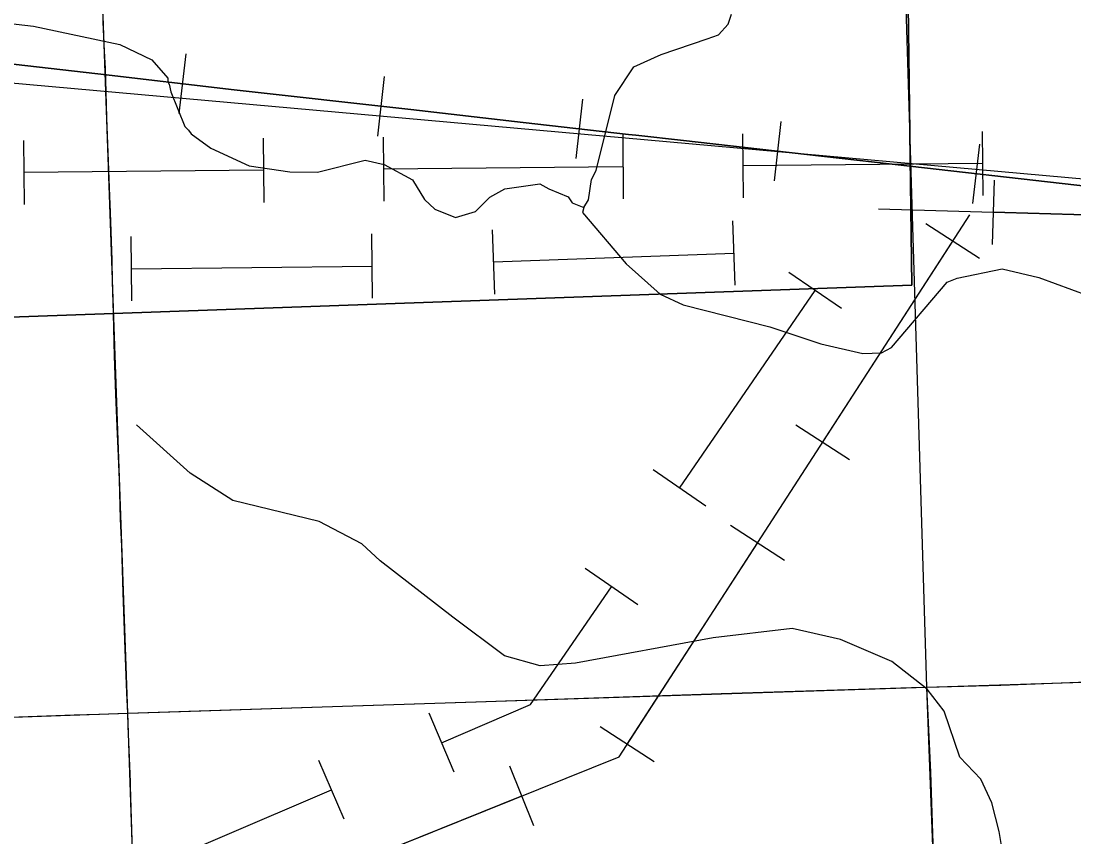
# Model space of a CAD drawing. Extents: x 128.7 to 185.5, y -21.4 to 12.6.
# Drawn here: x 164.229 to 165.547, y -11.823 to -10.802 of the extents above; entities that cross this region are included whole.
import ezdxf

# ---------------------------------------------------------------- set-up
doc = ezdxf.new("R2010")
doc.units = 0
for name, color, linetype in [('tdCoCityStreetMajor', 7, 'Continuous'), ('tdCoCityStreetMinor', 7, 'Continuous'), ('tdCoCorpBndry', 7, 'Continuous'), ('tdCoHydroRiver', 7, 'Continuous'), ('tdCoPipe', 7, 'Continuous'), ('tdCoPipe1', 7, 'Continuous'), ('tdCoPipe2', 7, 'Continuous'), ('tdCoRRCL', 7, 'Continuous'), ('tdCoSectLine', 7, 'Continuous')]:
    doc.layers.add(name, color=color, linetype=linetype)

msp = doc.modelspace()

# ---------------------------------------------------------------- linework, layer by layer
at = {"layer": 'tdCoCityStreetMajor'}
for points in [[(164.3625, -11.6681), (164.3613, -11.6427), (164.3595, -11.5883), (164.3576, -11.5407), (164.357, -11.5175), (164.3551, -11.4595), (164.3534, -11.425), (164.3522, -11.3762), (164.351, -11.3463), (164.3495, -11.3095), (164.3478, -11.2688), (164.346, -11.221), (164.3451, -11.1863), (164.3446, -11.1677), (164.3435, -11.1278), (164.3431, -11.1012), (164.3408, -11.0417), (164.3397, -11.0108), (164.3389, -10.9886), (164.3364, -10.9229), (164.3356, -10.8909), (164.3348, -10.8614), (164.3335, -10.8398), (164.3318, -10.8033), (164.3308, -10.764)], [(163.6069, -11.6946), (163.6085, -11.6946), (163.649, -11.6932), (163.7827, -11.6882), (163.9415, -11.6823), (164.1102, -11.6769), (164.2956, -11.6702), (164.3274, -11.6692), (164.3625, -11.6681)], [(164.3709, -11.9227), (164.3703, -11.9045), (164.3684, -11.8415), (164.3661, -11.7594), (164.3659, -11.7539), (164.3632, -11.6843), (164.3625, -11.6681)]]:
    msp.add_lwpolyline(points, dxfattribs=at)
at = {"layer": 'tdCoCityStreetMinor'}
for points in [[(165.3629, -11.6355), (165.4557, -11.6332), (165.5849, -11.6281), (165.7143, -11.6239), (165.8574, -11.6202), (165.8672, -11.6199)], [(164.3625, -11.6681), (164.4288, -11.6658), (164.6569, -11.6584), (164.7989, -11.654), (165.1055, -11.6436), (165.3439, -11.636), (165.3629, -11.6355)], [(165.4221, -12.1258), (165.4159, -12.1151), (165.4063, -12.0984), (165.3984, -12.0848), (165.3865, -12.0591), (165.3818, -12.0406), (165.3784, -12.0231), (165.3766, -12.01), (165.3761, -11.9945), (165.3757, -11.9812), (165.3729, -11.8951), (165.3678, -11.742), (165.3629, -11.6355)]]:
    msp.add_lwpolyline(points, dxfattribs=at)
at = {"layer": 'tdCoCorpBndry'}
for points in [[(163.5908, -11.1944), (164.3446, -11.1677), (165.3442, -11.1324), (165.3384, -10.6861)], [(165.3384, -10.6861), (165.3442, -11.1324), (164.3446, -11.1677), (163.5908, -11.1944)]]:
    msp.add_lwpolyline(points, dxfattribs=at)
at = {"layer": 'tdCoHydroRiver'}
for points in [[(164.9334, -11.0353), (164.9393, -11.0256), (164.9431, -11.0002), (164.949, -10.9889), (164.9723, -10.8949), (164.9963, -10.8593), (165.0304, -10.8438), (165.0881, -10.8243), (165.1021, -10.819), (165.1142, -10.806), (165.1185, -10.7932)], [(164.1938, -10.8025), (164.2446, -10.8085), (164.3528, -10.8313), (164.3929, -10.8503), (164.4127, -10.8732), (164.4129, -10.8779), (164.4146, -10.881), (164.4165, -10.8904), (164.4339, -10.934), (164.4388, -10.9385), (164.4422, -10.9431), (164.4665, -10.9612), (164.5147, -10.9831), (164.5655, -10.9906), (164.6002, -10.9909), (164.6597, -10.9761), (164.6836, -10.9815), (164.719, -11.0007), (164.7341, -11.0254), (164.7472, -11.0375), (164.7728, -11.0476), (164.7978, -11.0404), (164.8161, -11.0223), (164.8347, -11.0121), (164.8786, -11.0058), (164.8899, -11.0117), (164.9139, -11.0218), (164.919, -11.0295), (164.9334, -11.0353), (164.9321, -11.0417), (164.9865, -11.1059), (165.029, -11.1438), (165.0579, -11.1569), (165.1663, -11.1844), (165.2302, -11.2057), (165.2828, -11.218), (165.3064, -11.2171), (165.3188, -11.2103), (165.3883, -11.1288), (165.4008, -11.1236), (165.4572, -11.112), (165.5034, -11.1229), (165.585, -11.153)], [(165.4576, -11.8413), (165.4535, -11.8162), (165.4443, -11.7802), (165.4305, -11.7507), (165.4043, -11.7233), (165.3847, -11.6656), (165.3632, -11.638), (165.3193, -11.6034), (165.2551, -11.5758), (165.1946, -11.5622), (165.0956, -11.5738), (164.9231, -11.6055), (164.8791, -11.6088), (164.8344, -11.5962), (164.7694, -11.5481), (164.6784, -11.4773), (164.6555, -11.4561), (164.6024, -11.4281), (164.4941, -11.4021), (164.4407, -11.3678), (164.3737, -11.3072)]]:
    msp.add_lwpolyline(points, dxfattribs=at)
at = {"layer": 'tdCoPipe'}
msp.add_line((165.4471, -11.0009), (165.4448, -11.0815), dxfattribs=at)
for points in [[(165.3023, -11.0371), (165.6334, -11.0465), (165.8416, -11.0612), (166.0141, -11.0379), (166.1982, -11.0023), (166.2899, -10.9766), (166.6006, -10.8287), (168.626, -9.788)], [(164.5777, -11.8839), (164.9779, -11.7227), (165.4169, -11.0445)], [(165.7467, -11.0545), (165.6334, -11.0465), (165.4459, -11.0412)]]:
    msp.add_lwpolyline(points, dxfattribs=at)
at = {"layer": 'tdCoPipe1'}
for p, q in [((165.1231, -11.1325), (165.1201, -11.052)), ((165.4291, -11.0992), (165.3618, -11.0557)), ((164.3679, -11.1522), (164.367, -11.0717)), ((164.6691, -11.1488), (164.6682, -11.0682)), ((164.8221, -11.1436), (164.8192, -11.0632)), ((165.2661, -11.3511), (165.1988, -11.3075)), ((165.1846, -11.477), (165.1173, -11.4334)), ((165.0215, -11.7288), (164.9542, -11.6852)), ((164.8709, -11.8089), (164.841, -11.7345))]:
    msp.add_line(p, q, dxfattribs=at)
for points in [[(165.2324, -11.3293), (165.3955, -11.0774)], [(164.8206, -11.1034), (165.1216, -11.0923)], [(164.3674, -11.1118), (164.6686, -11.1085)], [(164.9879, -11.707), (165.1509, -11.4552)], [(164.5777, -11.8838), (164.8559, -11.7717)]]:
    msp.add_lwpolyline(points, dxfattribs=at)
at = {"layer": 'tdCoPipe2'}
for p, q in [((165.4322, -10.9402), (165.433, -11.0204)), ((164.2323, -10.9514), (164.233, -11.0316)), ((164.5323, -10.9486), (164.533, -11.0288)), ((164.6822, -10.9472), (164.683, -11.0274)), ((164.9822, -10.9444), (164.983, -11.0246)), ((165.1322, -10.943), (165.133, -11.0232)), ((165.2563, -11.1618), (165.1902, -11.1164)), ((165.0863, -11.409), (165.0202, -11.3636)), ((165.0013, -11.5326), (164.9353, -11.4872)), ((164.7714, -11.7418), (164.7399, -11.6681)), ((164.6336, -11.8009), (164.602, -11.7272))]:
    msp.add_line(p, q, dxfattribs=at)
for points in [[(164.5326, -10.9887), (164.2326, -10.9915)], [(164.9826, -10.9845), (164.6826, -10.9873)], [(165.4326, -10.9803), (165.1326, -10.9831)], [(165.0533, -11.3863), (165.2233, -11.1391)], [(164.7556, -11.705), (164.8669, -11.6573), (164.9683, -11.5099)], [(164.342, -11.8822), (164.6178, -11.764)]]:
    msp.add_lwpolyline(points, dxfattribs=at)
at = {"layer": 'tdCoRRCL'}
for p, q in [((164.427, -10.9176), (164.4357, -10.8431)), ((164.6756, -10.9458), (164.6839, -10.8713)), ((164.924, -10.9741), (164.9323, -10.8996)), ((165.1723, -11.002), (165.1808, -10.9275)), ((165.4207, -11.0303), (165.4292, -10.9558))]:
    msp.add_line(p, q, dxfattribs=at)
for points in [[(157.0985, -10.056), (159.0653, -10.2844), (159.9865, -10.39), (161.3885, -10.5429), (162.2802, -10.6409), (162.9394, -10.7645), (165.7594, -11.0173), (165.9868, -11.0197), (166.2378, -10.977), (166.3926, -10.897), (167.0068, -10.5674), (167.9037, -10.0916)], [(165.6313, -11.0166), (165.5325, -11.0053), (165.3419, -10.9835), (165.231, -10.971), (165.0585, -10.9513), (164.9988, -10.9447), (164.9893, -10.9437), (164.8577, -10.929), (164.7172, -10.9128), (164.4957, -10.8879), (164.325, -10.8679), (164.1313, -10.8459)], [(164.1313, -10.8459), (164.325, -10.8679), (164.4957, -10.8879), (164.7172, -10.9128), (164.8577, -10.929), (164.9893, -10.9437), (164.9988, -10.9447), (165.0585, -10.9513), (165.231, -10.971), (165.3419, -10.9835), (165.5325, -11.0053), (165.6313, -11.0166)]]:
    msp.add_lwpolyline(points, dxfattribs=at)
at = {"layer": 'tdCoSectLine'}
for points in [[(165.3323, -10.6336), (165.3625, -11.6355)], [(164.3267, -10.6656), (164.3621, -11.6681)], [(165.3625, -11.6355), (166.3694, -11.6033)], [(164.3621, -11.6681), (165.3625, -11.6355)], [(165.3625, -11.6355), (165.4001, -12.6328)], [(163.358, -11.7031), (164.3621, -11.6681)], [(164.3621, -11.6681), (164.3962, -12.6721)]]:
    msp.add_lwpolyline(points, dxfattribs=at)

doc.saveas('drawing.dxf')
